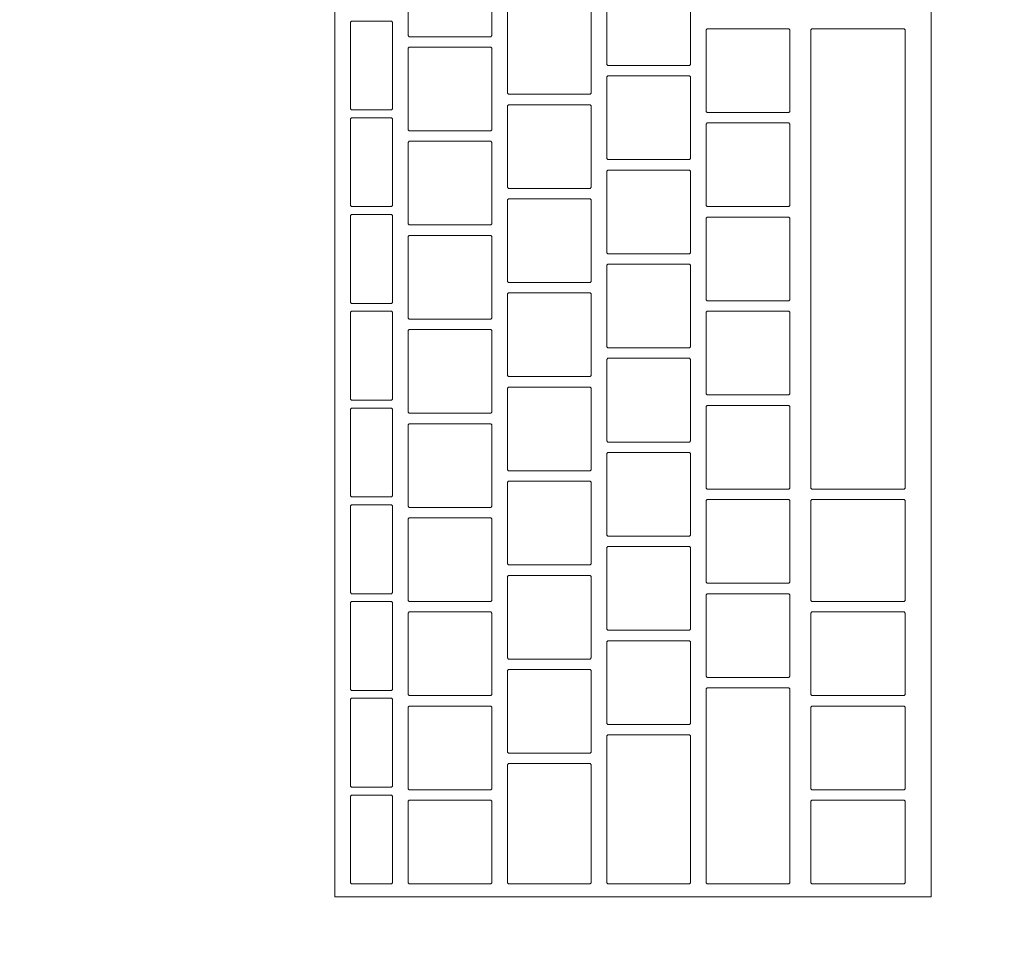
# Model space of a CAD drawing. Header units: metres. Extents: x -4 to 99, y -11 to 17.
# Tile 673 of 747: x 58.535 to 58.723, y 11.818 to 11.995. Entities that reach past the tile are written whole.
import ezdxf

# ---------------------------------------------------------------- set-up
doc = ezdxf.new("R2010")
doc.units = ezdxf.units.M
doc.header["$MEASUREMENT"] = 0
doc.linetypes.add('Wipeout_Contour', pattern=[1, 0, -1])
doc.layers.add('152 - Bemaßung_ Beschriftung.Ausbau', color=7, linetype='Continuous')
doc.layers.add('701 - Einrichtung.Möbel', color=7, linetype='Continuous')
doc.styles.add('ERSTELLTER_STIL_2', font='txt')
doc.dimstyles.new('ERSTELLTER_STIL__1', dxfattribs={"dimtxt": 0.1, "dimasz": 0.0532, "dimexe": 0.18, "dimexo": 0.0625, "dimgap": 0, "dimtad": 1, "dimzin": 0, "dimdsep": 46, "dimtxsty": 'ERSTELLTER_STIL_2', "dimblk": 'ARROWHEAD_2', "dimblk1": 'ARROWHEAD_2', "dimblk2": 'ARROWHEAD_2', "dimcen": 0.09, "dimse1": 1, "dimse2": 1, "dimclrd": 7, "dimclre": 7, "dimclrt": 7, "dimazin": 0, "dimtfac": 1, "dimtdec": 4, "dimtmove": 0, "dimatfit": 3, "dimfxl": 1, "dimtolj": 1, "dimtzin": 0, "dimarcsym": 0})
doc.dimstyles.new('ERSTELLTER_STIL__2', dxfattribs={"dimtxt": 0.1, "dimasz": 0.0532, "dimexe": 0.18, "dimexo": 0.0625, "dimgap": 0, "dimtad": 1, "dimtih": 1, "dimtoh": 1, "dimzin": 0, "dimdsep": 46, "dimtxsty": 'ERSTELLTER_STIL_2', "dimblk": 'ARROWHEAD_2', "dimblk1": 'ARROWHEAD_2', "dimblk2": 'ARROWHEAD_2', "dimcen": 0.09, "dimse1": 1, "dimse2": 1, "dimclrd": 7, "dimclre": 7, "dimclrt": 7, "dimazin": 0, "dimtfac": 1, "dimtdec": 4, "dimtmove": 0, "dimatfit": 3, "dimfxl": 1, "dimtolj": 1, "dimtzin": 0, "dimarcsym": 0})

# ---------------------------------------------------------------- blocks, each defined once
blk = doc.blocks.new('*D293')
at = {"layer": '152 - Bemaßung_ Beschriftung.Ausbau', "color": 7, "linetype": 'Continuous', "lineweight": 5}
for p, q in [((58.20502, 15.3025), (58.20502, 15.4075)), ((62.03503, 15.3025), (62.03503, 15.4075)), ((58.22523, 15.39), (58.18482, 15.32)), ((62.05523, 15.39), (62.01482, 15.32)), ((58.20502, 15.355), (62.03503, 15.355))]:
    blk.add_line(p, q, dxfattribs=at)
at = {"layer": '152 - Bemaßung_ Beschriftung.Ausbau', "color": 7, "lineweight": 5, "insert": (59.987, 15.375), "char_height": 0.1, "attachment_point": 7, "style": 'ERSTELLTER_STIL_2'}
blk.add_mtext('\\A1;{\\pql;\\fArial|b0|i0|c0|p38;3,83}', dxfattribs=at)
blk = doc.blocks.new('ARROWHEAD_2')
at = {"color": 0, "linetype": 'Continuous', "lineweight": 0}
for p, q in [((-0.3781, -0.655), (0.3781, 0.655)), ((0, 0), (-1, 0))]:
    blk.add_line(p, q, dxfattribs=at)
blk = doc.blocks.new('*D510')
at = {"layer": '152 - Bemaßung_ Beschriftung.Ausbau', "color": 7, "linetype": 'Continuous', "lineweight": 5}
for p, q in [((63.90003, 13.47521), (63.97003, 13.43479)), ((63.98753, 13.455), (63.88253, 13.455)), ((63.93503, 8.24), (63.93503, 13.455)), ((63.90003, 8.26021), (63.97003, 8.21979)), ((63.98753, 8.24), (63.88253, 8.24))]:
    blk.add_line(p, q, dxfattribs=at)
at = {"layer": '152 - Bemaßung_ Beschriftung.Ausbau', "color": 7, "lineweight": 5, "insert": (63.93443, 10.68943), "char_height": 0.1, "attachment_point": 7, "rotation": 90, "style": 'ERSTELLTER_STIL_2'}
blk.add_mtext('\\A1;{\\pql;\\fArial|b0|i0|c0|p38;5,21\\fArial|b0|i0|c0|p38;\\A1{\\H.66x;\\S5^  ;}}', dxfattribs=at)

msp = doc.modelspace()

# ---------------------------------------------------------------- wipeouts: each hides what was drawn before it
at = {"color": 254, "linetype": 'Wipeout_Contour', "lineweight": 0, "ltscale": 362.286376}
msp.add_wipeout([(58.20502, 10.68998), (60.40503, 10.68998), (60.40503, 11.48998), (59.00502, 11.48998), (59.00502, 12.68998), (58.20502, 12.68998)], dxfattribs=at).dxf.layer = '701 - Einrichtung.Möbel'

# ---------------------------------------------------------------- next in the draw order: wipeouts: each hides what was drawn before it
at = {"color": 254, "linetype": 'Wipeout_Contour', "lineweight": 0, "ltscale": 239.441663}
msp.add_wipeout([(58.70894, 11.82684), (58.70894, 12.08884), (58.59494, 12.08884), (58.59494, 11.82684)], dxfattribs=at).dxf.layer = '701 - Einrichtung.Möbel'

# ---------------------------------------------------------------- next in the draw order: linework, layer by layer
at = {"layer": '701 - Einrichtung.Möbel', "color": 7, "linetype": 'Continuous', "lineweight": 5, "flags": 128}
msp.add_lwpolyline([(58.70894, 11.82684), (58.70894, 12.08884), (58.59494, 12.08884), (58.59494, 11.82684)], close=True, dxfattribs=at)

# ---------------------------------------------------------------- next in the draw order: wipeouts: each hides what was drawn before it
at = {"color": 254, "linetype": 'Wipeout_Contour', "lineweight": 0, "ltscale": 538.027183}
msp.add_wipeout([(58.62494, 11.99934), (58.62494, 12.00714), (58.62474, 12.00734), (58.60914, 12.00734), (58.60894, 12.00714), (58.60894, 11.99154), (58.60914, 11.99134), (58.62474, 11.99134), (58.62494, 11.99154)], dxfattribs=at).dxf.layer = '701 - Einrichtung.Möbel'
at = {"color": 254, "linetype": 'Wipeout_Contour', "lineweight": 0, "ltscale": 538.352289}
msp.add_wipeout([(58.66294, 11.99384), (58.66294, 12.00164), (58.66274, 12.00184), (58.64714, 12.00184), (58.64694, 12.00164), (58.64694, 11.98604), (58.64714, 11.98584), (58.66274, 11.98584), (58.66294, 11.98604)], dxfattribs=at).dxf.layer = '701 - Einrichtung.Möbel'
at = {"color": 254, "linetype": 'Wipeout_Contour', "lineweight": 0, "ltscale": 538.174842}
msp.add_wipeout([(58.64394, 11.98834), (58.64394, 11.99614), (58.64374, 11.99634), (58.62814, 11.99634), (58.62794, 11.99614), (58.62794, 11.98054), (58.62814, 11.98034), (58.64374, 11.98034), (58.64394, 11.98054)], dxfattribs=at).dxf.layer = '701 - Einrichtung.Möbel'
at = {"color": 254, "linetype": 'Wipeout_Contour', "lineweight": 0, "ltscale": 537.866693}
msp.add_wipeout([(58.60594, 11.98584), (58.60594, 11.99414), (58.60574, 11.99434), (58.59814, 11.99434), (58.59794, 11.99414), (58.59794, 11.97754), (58.59814, 11.97734), (58.60574, 11.97734), (58.60594, 11.97754)], dxfattribs=at).dxf.layer = '701 - Einrichtung.Möbel'
at = {"color": 254, "linetype": 'Wipeout_Contour', "lineweight": 0, "ltscale": 538.503582}
msp.add_wipeout([(58.68194, 11.98484), (58.68194, 11.99264), (58.68174, 11.99284), (58.66614, 11.99284), (58.66594, 11.99264), (58.66594, 11.97704), (58.66614, 11.97684), (58.68174, 11.97684), (58.68194, 11.97704)], dxfattribs=at).dxf.layer = '701 - Einrichtung.Möbel'
at = {"color": 254, "linetype": 'Wipeout_Contour', "lineweight": 0, "ltscale": 538.62659}
msp.add_wipeout([(58.70394, 11.94884), (58.70394, 11.99264), (58.70374, 11.99284), (58.68614, 11.99284), (58.68594, 11.99264), (58.68594, 11.90504), (58.68614, 11.90484), (58.70374, 11.90484), (58.70394, 11.90504)], dxfattribs=at).dxf.layer = '701 - Einrichtung.Möbel'
at = {"color": 254, "linetype": 'Wipeout_Contour', "lineweight": 0, "ltscale": 537.994689}
msp.add_wipeout([(58.62494, 11.98134), (58.62494, 11.98914), (58.62474, 11.98934), (58.60914, 11.98934), (58.60894, 11.98914), (58.60894, 11.97354), (58.60914, 11.97334), (58.62474, 11.97334), (58.62494, 11.97354)], dxfattribs=at).dxf.layer = '701 - Einrichtung.Möbel'
at = {"color": 254, "linetype": 'Wipeout_Contour', "lineweight": 0, "ltscale": 538.31983}
msp.add_wipeout([(58.66294, 11.97584), (58.66294, 11.98364), (58.66274, 11.98384), (58.64714, 11.98384), (58.64694, 11.98364), (58.64694, 11.96804), (58.64714, 11.96784), (58.66274, 11.96784), (58.66294, 11.96804)], dxfattribs=at).dxf.layer = '701 - Einrichtung.Möbel'
at = {"color": 254, "linetype": 'Wipeout_Contour', "lineweight": 0, "ltscale": 538.142387}
msp.add_wipeout([(58.64394, 11.97034), (58.64394, 11.97814), (58.64374, 11.97834), (58.62814, 11.97834), (58.62794, 11.97814), (58.62794, 11.96254), (58.62814, 11.96234), (58.64374, 11.96234), (58.64394, 11.96254)], dxfattribs=at).dxf.layer = '701 - Einrichtung.Möbel'
at = {"color": 254, "linetype": 'Wipeout_Contour', "lineweight": 0, "ltscale": 537.833325}
msp.add_wipeout([(58.60594, 11.96734), (58.60594, 11.97564), (58.60574, 11.97584), (58.59814, 11.97584), (58.59794, 11.97564), (58.59794, 11.95904), (58.59814, 11.95884), (58.60574, 11.95884), (58.60594, 11.95904)], dxfattribs=at).dxf.layer = '701 - Einrichtung.Möbel'
at = {"color": 254, "linetype": 'Wipeout_Contour', "lineweight": 0, "ltscale": 538.471156}
msp.add_wipeout([(58.68194, 11.96684), (58.68194, 11.97464), (58.68174, 11.97484), (58.66614, 11.97484), (58.66594, 11.97464), (58.66594, 11.95904), (58.66614, 11.95884), (58.68174, 11.95884), (58.68194, 11.95904)], dxfattribs=at).dxf.layer = '701 - Einrichtung.Möbel'
at = {"color": 254, "linetype": 'Wipeout_Contour', "lineweight": 0, "ltscale": 537.962243}
msp.add_wipeout([(58.62494, 11.96334), (58.62494, 11.97114), (58.62474, 11.97134), (58.60914, 11.97134), (58.60894, 11.97114), (58.60894, 11.95554), (58.60914, 11.95534), (58.62474, 11.95534), (58.62494, 11.95554)], dxfattribs=at).dxf.layer = '701 - Einrichtung.Möbel'
at = {"color": 254, "linetype": 'Wipeout_Contour', "lineweight": 0, "ltscale": 538.287418}
msp.add_wipeout([(58.66294, 11.95784), (58.66294, 11.96564), (58.66274, 11.96584), (58.64714, 11.96584), (58.64694, 11.96564), (58.64694, 11.95004), (58.64714, 11.94984), (58.66274, 11.94984), (58.66294, 11.95004)], dxfattribs=at).dxf.layer = '701 - Einrichtung.Möbel'
at = {"color": 254, "linetype": 'Wipeout_Contour', "lineweight": 0, "ltscale": 538.109979}
msp.add_wipeout([(58.64394, 11.95234), (58.64394, 11.96014), (58.64374, 11.96034), (58.62814, 11.96034), (58.62794, 11.96014), (58.62794, 11.94454), (58.62814, 11.94434), (58.64374, 11.94434), (58.64394, 11.94454)], dxfattribs=at).dxf.layer = '701 - Einrichtung.Möbel'
at = {"color": 254, "linetype": 'Wipeout_Contour', "lineweight": 0, "ltscale": 537.800007}
msp.add_wipeout([(58.60594, 11.94884), (58.60594, 11.95714), (58.60574, 11.95734), (58.59814, 11.95734), (58.59794, 11.95714), (58.59794, 11.94054), (58.59814, 11.94034), (58.60574, 11.94034), (58.60594, 11.94054)], dxfattribs=at).dxf.layer = '701 - Einrichtung.Möbel'
at = {"color": 254, "linetype": 'Wipeout_Contour', "lineweight": 0, "ltscale": 538.438777}
msp.add_wipeout([(58.68194, 11.94884), (58.68194, 11.95664), (58.68174, 11.95684), (58.66614, 11.95684), (58.66594, 11.95664), (58.66594, 11.94104), (58.66614, 11.94084), (58.68174, 11.94084), (58.68194, 11.94104)], dxfattribs=at).dxf.layer = '701 - Einrichtung.Möbel'
at = {"color": 254, "linetype": 'Wipeout_Contour', "lineweight": 0, "ltscale": 537.929843}
msp.add_wipeout([(58.62494, 11.94534), (58.62494, 11.95314), (58.62474, 11.95334), (58.60914, 11.95334), (58.60894, 11.95314), (58.60894, 11.93754), (58.60914, 11.93734), (58.62474, 11.93734), (58.62494, 11.93754)], dxfattribs=at).dxf.layer = '701 - Einrichtung.Möbel'
at = {"color": 254, "linetype": 'Wipeout_Contour', "lineweight": 0, "ltscale": 538.255052}
msp.add_wipeout([(58.66294, 11.93984), (58.66294, 11.94764), (58.66274, 11.94784), (58.64714, 11.94784), (58.64694, 11.94764), (58.64694, 11.93204), (58.64714, 11.93184), (58.66274, 11.93184), (58.66294, 11.93204)], dxfattribs=at).dxf.layer = '701 - Einrichtung.Möbel'
at = {"color": 254, "linetype": 'Wipeout_Contour', "lineweight": 0, "ltscale": 538.077618}
msp.add_wipeout([(58.64394, 11.93434), (58.64394, 11.94214), (58.64374, 11.94234), (58.62814, 11.94234), (58.62794, 11.94214), (58.62794, 11.92654), (58.62814, 11.92634), (58.64374, 11.92634), (58.64394, 11.92654)], dxfattribs=at).dxf.layer = '701 - Einrichtung.Möbel'
at = {"color": 254, "linetype": 'Wipeout_Contour', "lineweight": 0, "ltscale": 537.766738}
msp.add_wipeout([(58.60594, 11.93034), (58.60594, 11.93864), (58.60574, 11.93884), (58.59814, 11.93884), (58.59794, 11.93864), (58.59794, 11.92204), (58.59814, 11.92184), (58.60574, 11.92184), (58.60594, 11.92204)], dxfattribs=at).dxf.layer = '701 - Einrichtung.Möbel'
at = {"color": 254, "linetype": 'Wipeout_Contour', "lineweight": 0, "ltscale": 538.406445}
msp.add_wipeout([(58.68194, 11.93084), (58.68194, 11.93864), (58.68174, 11.93884), (58.66614, 11.93884), (58.66594, 11.93864), (58.66594, 11.92304), (58.66614, 11.92284), (58.68174, 11.92284), (58.68194, 11.92304)], dxfattribs=at).dxf.layer = '701 - Einrichtung.Möbel'
at = {"color": 254, "linetype": 'Wipeout_Contour', "lineweight": 0, "ltscale": 537.89749}
msp.add_wipeout([(58.62494, 11.92734), (58.62494, 11.93514), (58.62474, 11.93534), (58.60914, 11.93534), (58.60894, 11.93514), (58.60894, 11.91954), (58.60914, 11.91934), (58.62474, 11.91934), (58.62494, 11.91954)], dxfattribs=at).dxf.layer = '701 - Einrichtung.Möbel'
at = {"color": 254, "linetype": 'Wipeout_Contour', "lineweight": 0, "ltscale": 538.222733}
msp.add_wipeout([(58.66294, 11.92184), (58.66294, 11.92964), (58.66274, 11.92984), (58.64714, 11.92984), (58.64694, 11.92964), (58.64694, 11.91404), (58.64714, 11.91384), (58.66274, 11.91384), (58.66294, 11.91404)], dxfattribs=at).dxf.layer = '701 - Einrichtung.Möbel'
at = {"color": 254, "linetype": 'Wipeout_Contour', "lineweight": 0, "ltscale": 538.045303}
msp.add_wipeout([(58.64394, 11.91634), (58.64394, 11.92414), (58.64374, 11.92434), (58.62814, 11.92434), (58.62794, 11.92414), (58.62794, 11.90854), (58.62814, 11.90834), (58.64374, 11.90834), (58.64394, 11.90854)], dxfattribs=at).dxf.layer = '701 - Einrichtung.Möbel'
at = {"color": 254, "linetype": 'Wipeout_Contour', "lineweight": 0, "ltscale": 538.37416}
msp.add_wipeout([(58.68194, 11.91284), (58.68194, 11.92064), (58.68174, 11.92084), (58.66614, 11.92084), (58.66594, 11.92064), (58.66594, 11.90504), (58.66614, 11.90484), (58.68174, 11.90484), (58.68194, 11.90504)], dxfattribs=at).dxf.layer = '701 - Einrichtung.Möbel'
at = {"color": 254, "linetype": 'Wipeout_Contour', "lineweight": 0, "ltscale": 537.733518}
msp.add_wipeout([(58.60594, 11.91184), (58.60594, 11.92014), (58.60574, 11.92034), (58.59814, 11.92034), (58.59794, 11.92014), (58.59794, 11.90354), (58.59814, 11.90334), (58.60574, 11.90334), (58.60594, 11.90354)], dxfattribs=at).dxf.layer = '701 - Einrichtung.Möbel'
at = {"color": 254, "linetype": 'Wipeout_Contour', "lineweight": 0, "ltscale": 537.865183}
msp.add_wipeout([(58.62494, 11.90934), (58.62494, 11.91714), (58.62474, 11.91734), (58.60914, 11.91734), (58.60894, 11.91714), (58.60894, 11.90154), (58.60914, 11.90134), (58.62474, 11.90134), (58.62494, 11.90154)], dxfattribs=at).dxf.layer = '701 - Einrichtung.Möbel'
at = {"color": 254, "linetype": 'Wipeout_Contour', "lineweight": 0, "ltscale": 538.190462}
msp.add_wipeout([(58.66294, 11.90384), (58.66294, 11.91164), (58.66274, 11.91184), (58.64714, 11.91184), (58.64694, 11.91164), (58.64694, 11.89604), (58.64714, 11.89584), (58.66274, 11.89584), (58.66294, 11.89604)], dxfattribs=at).dxf.layer = '701 - Einrichtung.Möbel'
at = {"color": 254, "linetype": 'Wipeout_Contour', "lineweight": 0, "ltscale": 538.013036}
msp.add_wipeout([(58.64394, 11.89834), (58.64394, 11.90614), (58.64374, 11.90634), (58.62814, 11.90634), (58.62794, 11.90614), (58.62794, 11.89054), (58.62814, 11.89034), (58.64374, 11.89034), (58.64394, 11.89054)], dxfattribs=at).dxf.layer = '701 - Einrichtung.Möbel'
at = {"color": 254, "linetype": 'Wipeout_Contour', "lineweight": 0, "ltscale": 538.341922}
msp.add_wipeout([(58.68194, 11.89484), (58.68194, 11.90264), (58.68174, 11.90284), (58.66614, 11.90284), (58.66594, 11.90264), (58.66594, 11.88704), (58.66614, 11.88684), (58.68174, 11.88684), (58.68194, 11.88704)], dxfattribs=at).dxf.layer = '701 - Einrichtung.Möbel'
at = {"color": 254, "linetype": 'Wipeout_Contour', "lineweight": 0, "ltscale": 538.525117}
msp.add_wipeout([(58.70394, 11.89309), (58.70394, 11.90264), (58.70374, 11.90284), (58.68614, 11.90284), (58.68594, 11.90264), (58.68594, 11.88354), (58.68614, 11.88334), (58.70374, 11.88334), (58.70394, 11.88354)], dxfattribs=at).dxf.layer = '701 - Einrichtung.Möbel'
at = {"color": 254, "linetype": 'Wipeout_Contour', "lineweight": 0, "ltscale": 537.700348}
msp.add_wipeout([(58.60594, 11.89334), (58.60594, 11.90164), (58.60574, 11.90184), (58.59814, 11.90184), (58.59794, 11.90164), (58.59794, 11.88504), (58.59814, 11.88484), (58.60574, 11.88484), (58.60594, 11.88504)], dxfattribs=at).dxf.layer = '701 - Einrichtung.Möbel'
at = {"color": 254, "linetype": 'Wipeout_Contour', "lineweight": 0, "ltscale": 537.832924}
msp.add_wipeout([(58.62494, 11.89134), (58.62494, 11.89914), (58.62474, 11.89934), (58.60914, 11.89934), (58.60894, 11.89914), (58.60894, 11.88354), (58.60914, 11.88334), (58.62474, 11.88334), (58.62494, 11.88354)], dxfattribs=at).dxf.layer = '701 - Einrichtung.Möbel'
at = {"color": 254, "linetype": 'Wipeout_Contour', "lineweight": 0, "ltscale": 538.158237}
msp.add_wipeout([(58.66294, 11.88584), (58.66294, 11.89364), (58.66274, 11.89384), (58.64714, 11.89384), (58.64694, 11.89364), (58.64694, 11.87804), (58.64714, 11.87784), (58.66274, 11.87784), (58.66294, 11.87804)], dxfattribs=at).dxf.layer = '701 - Einrichtung.Möbel'
at = {"color": 254, "linetype": 'Wipeout_Contour', "lineweight": 0, "ltscale": 537.980815}
msp.add_wipeout([(58.64394, 11.88034), (58.64394, 11.88814), (58.64374, 11.88834), (58.62814, 11.88834), (58.62794, 11.88814), (58.62794, 11.87254), (58.62814, 11.87234), (58.64374, 11.87234), (58.64394, 11.87254)], dxfattribs=at).dxf.layer = '701 - Einrichtung.Möbel'
at = {"color": 254, "linetype": 'Wipeout_Contour', "lineweight": 0, "ltscale": 537.667228}
msp.add_wipeout([(58.60594, 11.87484), (58.60594, 11.88314), (58.60574, 11.88334), (58.59814, 11.88334), (58.59794, 11.88314), (58.59794, 11.86654), (58.59814, 11.86634), (58.60574, 11.86634), (58.60594, 11.86654)], dxfattribs=at).dxf.layer = '701 - Einrichtung.Möbel'
at = {"color": 254, "linetype": 'Wipeout_Contour', "lineweight": 0, "ltscale": 538.30973}
msp.add_wipeout([(58.68194, 11.87684), (58.68194, 11.88464), (58.68174, 11.88484), (58.66614, 11.88484), (58.66594, 11.88464), (58.66594, 11.86904), (58.66614, 11.86884), (58.68174, 11.86884), (58.68194, 11.86904)], dxfattribs=at).dxf.layer = '701 - Einrichtung.Möbel'
at = {"color": 254, "linetype": 'Wipeout_Contour', "lineweight": 0, "ltscale": 537.800711}
msp.add_wipeout([(58.62494, 11.87334), (58.62494, 11.88114), (58.62474, 11.88134), (58.60914, 11.88134), (58.60894, 11.88114), (58.60894, 11.86554), (58.60914, 11.86534), (58.62474, 11.86534), (58.62494, 11.86554)], dxfattribs=at).dxf.layer = '701 - Einrichtung.Möbel'
at = {"color": 254, "linetype": 'Wipeout_Contour', "lineweight": 0, "ltscale": 538.489684}
msp.add_wipeout([(58.70394, 11.87334), (58.70394, 11.88114), (58.70374, 11.88134), (58.68614, 11.88134), (58.68594, 11.88114), (58.68594, 11.86554), (58.68614, 11.86534), (58.70374, 11.86534), (58.70394, 11.86554)], dxfattribs=at).dxf.layer = '701 - Einrichtung.Möbel'
at = {"color": 254, "linetype": 'Wipeout_Contour', "lineweight": 0, "ltscale": 538.126058}
msp.add_wipeout([(58.66294, 11.86784), (58.66294, 11.87564), (58.66274, 11.87584), (58.64714, 11.87584), (58.64694, 11.87564), (58.64694, 11.86004), (58.64714, 11.85984), (58.66274, 11.85984), (58.66294, 11.86004)], dxfattribs=at).dxf.layer = '701 - Einrichtung.Möbel'
at = {"color": 254, "linetype": 'Wipeout_Contour', "lineweight": 0, "ltscale": 537.948641}
msp.add_wipeout([(58.64394, 11.86234), (58.64394, 11.87014), (58.64374, 11.87034), (58.62814, 11.87034), (58.62794, 11.87014), (58.62794, 11.85454), (58.62814, 11.85434), (58.64374, 11.85434), (58.64394, 11.85454)], dxfattribs=at).dxf.layer = '701 - Einrichtung.Möbel'
at = {"color": 254, "linetype": 'Wipeout_Contour', "lineweight": 0, "ltscale": 538.259017}
msp.add_wipeout([(58.68194, 11.84809), (58.68194, 11.86664), (58.68174, 11.86684), (58.66614, 11.86684), (58.66594, 11.86664), (58.66594, 11.82954), (58.66614, 11.82934), (58.68174, 11.82934), (58.68194, 11.82954)], dxfattribs=at).dxf.layer = '701 - Einrichtung.Möbel'
at = {"color": 254, "linetype": 'Wipeout_Contour', "lineweight": 0, "ltscale": 537.634157}
msp.add_wipeout([(58.60594, 11.85634), (58.60594, 11.86464), (58.60574, 11.86484), (58.59814, 11.86484), (58.59794, 11.86464), (58.59794, 11.84804), (58.59814, 11.84784), (58.60574, 11.84784), (58.60594, 11.84804)], dxfattribs=at).dxf.layer = '701 - Einrichtung.Möbel'
at = {"color": 254, "linetype": 'Wipeout_Contour', "lineweight": 0, "ltscale": 537.768546}
msp.add_wipeout([(58.62494, 11.85534), (58.62494, 11.86314), (58.62474, 11.86334), (58.60914, 11.86334), (58.60894, 11.86314), (58.60894, 11.84754), (58.60914, 11.84734), (58.62474, 11.84734), (58.62494, 11.84754)], dxfattribs=at).dxf.layer = '701 - Einrichtung.Möbel'
at = {"color": 254, "linetype": 'Wipeout_Contour', "lineweight": 0, "ltscale": 538.457559}
msp.add_wipeout([(58.70394, 11.85534), (58.70394, 11.86314), (58.70374, 11.86334), (58.68614, 11.86334), (58.68594, 11.86314), (58.68594, 11.84754), (58.68614, 11.84734), (58.70374, 11.84734), (58.70394, 11.84754)], dxfattribs=at).dxf.layer = '701 - Einrichtung.Möbel'
at = {"color": 254, "linetype": 'Wipeout_Contour', "lineweight": 0, "ltscale": 538.083173}
msp.add_wipeout([(58.66294, 11.84359), (58.66294, 11.85764), (58.66274, 11.85784), (58.64714, 11.85784), (58.64694, 11.85764), (58.64694, 11.82954), (58.64714, 11.82934), (58.66274, 11.82934), (58.66294, 11.82954)], dxfattribs=at).dxf.layer = '701 - Einrichtung.Möbel'
at = {"color": 254, "linetype": 'Wipeout_Contour', "lineweight": 0, "ltscale": 537.910515}
msp.add_wipeout([(58.64394, 11.84084), (58.64394, 11.85214), (58.64374, 11.85234), (58.62814, 11.85234), (58.62794, 11.85214), (58.62794, 11.82954), (58.62814, 11.82934), (58.64374, 11.82934), (58.64394, 11.82954)], dxfattribs=at).dxf.layer = '701 - Einrichtung.Möbel'
at = {"color": 254, "linetype": 'Wipeout_Contour', "lineweight": 0, "ltscale": 537.601136}
msp.add_wipeout([(58.60594, 11.83784), (58.60594, 11.84614), (58.60574, 11.84634), (58.59814, 11.84634), (58.59794, 11.84614), (58.59794, 11.82954), (58.59814, 11.82934), (58.60574, 11.82934), (58.60594, 11.82954)], dxfattribs=at).dxf.layer = '701 - Einrichtung.Möbel'
at = {"color": 254, "linetype": 'Wipeout_Contour', "lineweight": 0, "ltscale": 537.736427}
msp.add_wipeout([(58.62494, 11.83734), (58.62494, 11.84514), (58.62474, 11.84534), (58.60914, 11.84534), (58.60894, 11.84514), (58.60894, 11.82954), (58.60914, 11.82934), (58.62474, 11.82934), (58.62494, 11.82954)], dxfattribs=at).dxf.layer = '701 - Einrichtung.Möbel'
at = {"color": 254, "linetype": 'Wipeout_Contour', "lineweight": 0, "ltscale": 538.425482}
msp.add_wipeout([(58.70394, 11.83734), (58.70394, 11.84514), (58.70374, 11.84534), (58.68614, 11.84534), (58.68594, 11.84514), (58.68594, 11.82954), (58.68614, 11.82934), (58.70374, 11.82934), (58.70394, 11.82954)], dxfattribs=at).dxf.layer = '701 - Einrichtung.Möbel'

# ---------------------------------------------------------------- next in the draw order: linework, layer by layer
at = {"layer": '701 - Einrichtung.Möbel', "color": 7, "linetype": 'Continuous', "lineweight": 5, "flags": 128}
for points in [[(58.62494, 11.99934), (58.62494, 12.00714), (58.62474, 12.00734), (58.60914, 12.00734), (58.60894, 12.00714), (58.60894, 11.99154), (58.60914, 11.99134), (58.62474, 11.99134), (58.62494, 11.99154)], [(58.66294, 11.99384), (58.66294, 12.00164), (58.66274, 12.00184), (58.64714, 12.00184), (58.64694, 12.00164), (58.64694, 11.98604), (58.64714, 11.98584), (58.66274, 11.98584), (58.66294, 11.98604)], [(58.64394, 11.98834), (58.64394, 11.99614), (58.64374, 11.99634), (58.62814, 11.99634), (58.62794, 11.99614), (58.62794, 11.98054), (58.62814, 11.98034), (58.64374, 11.98034), (58.64394, 11.98054)], [(58.60594, 11.98584), (58.60594, 11.99414), (58.60574, 11.99434), (58.59814, 11.99434), (58.59794, 11.99414), (58.59794, 11.97754), (58.59814, 11.97734), (58.60574, 11.97734), (58.60594, 11.97754)], [(58.68194, 11.98484), (58.68194, 11.99264), (58.68174, 11.99284), (58.66614, 11.99284), (58.66594, 11.99264), (58.66594, 11.97704), (58.66614, 11.97684), (58.68174, 11.97684), (58.68194, 11.97704)], [(58.70394, 11.94884), (58.70394, 11.99264), (58.70374, 11.99284), (58.68614, 11.99284), (58.68594, 11.99264), (58.68594, 11.90504), (58.68614, 11.90484), (58.70374, 11.90484), (58.70394, 11.90504)], [(58.62494, 11.98134), (58.62494, 11.98914), (58.62474, 11.98934), (58.60914, 11.98934), (58.60894, 11.98914), (58.60894, 11.97354), (58.60914, 11.97334), (58.62474, 11.97334), (58.62494, 11.97354)], [(58.66294, 11.97584), (58.66294, 11.98364), (58.66274, 11.98384), (58.64714, 11.98384), (58.64694, 11.98364), (58.64694, 11.96804), (58.64714, 11.96784), (58.66274, 11.96784), (58.66294, 11.96804)], [(58.64394, 11.97034), (58.64394, 11.97814), (58.64374, 11.97834), (58.62814, 11.97834), (58.62794, 11.97814), (58.62794, 11.96254), (58.62814, 11.96234), (58.64374, 11.96234), (58.64394, 11.96254)], [(58.60594, 11.96734), (58.60594, 11.97564), (58.60574, 11.97584), (58.59814, 11.97584), (58.59794, 11.97564), (58.59794, 11.95904), (58.59814, 11.95884), (58.60574, 11.95884), (58.60594, 11.95904)], [(58.68194, 11.96684), (58.68194, 11.97464), (58.68174, 11.97484), (58.66614, 11.97484), (58.66594, 11.97464), (58.66594, 11.95904), (58.66614, 11.95884), (58.68174, 11.95884), (58.68194, 11.95904)], [(58.62494, 11.96334), (58.62494, 11.97114), (58.62474, 11.97134), (58.60914, 11.97134), (58.60894, 11.97114), (58.60894, 11.95554), (58.60914, 11.95534), (58.62474, 11.95534), (58.62494, 11.95554)], [(58.66294, 11.95784), (58.66294, 11.96564), (58.66274, 11.96584), (58.64714, 11.96584), (58.64694, 11.96564), (58.64694, 11.95004), (58.64714, 11.94984), (58.66274, 11.94984), (58.66294, 11.95004)], [(58.64394, 11.95234), (58.64394, 11.96014), (58.64374, 11.96034), (58.62814, 11.96034), (58.62794, 11.96014), (58.62794, 11.94454), (58.62814, 11.94434), (58.64374, 11.94434), (58.64394, 11.94454)], [(58.60594, 11.94884), (58.60594, 11.95714), (58.60574, 11.95734), (58.59814, 11.95734), (58.59794, 11.95714), (58.59794, 11.94054), (58.59814, 11.94034), (58.60574, 11.94034), (58.60594, 11.94054)], [(58.68194, 11.94884), (58.68194, 11.95664), (58.68174, 11.95684), (58.66614, 11.95684), (58.66594, 11.95664), (58.66594, 11.94104), (58.66614, 11.94084), (58.68174, 11.94084), (58.68194, 11.94104)], [(58.62494, 11.94534), (58.62494, 11.95314), (58.62474, 11.95334), (58.60914, 11.95334), (58.60894, 11.95314), (58.60894, 11.93754), (58.60914, 11.93734), (58.62474, 11.93734), (58.62494, 11.93754)], [(58.66294, 11.93984), (58.66294, 11.94764), (58.66274, 11.94784), (58.64714, 11.94784), (58.64694, 11.94764), (58.64694, 11.93204), (58.64714, 11.93184), (58.66274, 11.93184), (58.66294, 11.93204)], [(58.64394, 11.93434), (58.64394, 11.94214), (58.64374, 11.94234), (58.62814, 11.94234), (58.62794, 11.94214), (58.62794, 11.92654), (58.62814, 11.92634), (58.64374, 11.92634), (58.64394, 11.92654)], [(58.60594, 11.93034), (58.60594, 11.93864), (58.60574, 11.93884), (58.59814, 11.93884), (58.59794, 11.93864), (58.59794, 11.92204), (58.59814, 11.92184), (58.60574, 11.92184), (58.60594, 11.92204)], [(58.68194, 11.93084), (58.68194, 11.93864), (58.68174, 11.93884), (58.66614, 11.93884), (58.66594, 11.93864), (58.66594, 11.92304), (58.66614, 11.92284), (58.68174, 11.92284), (58.68194, 11.92304)], [(58.62494, 11.92734), (58.62494, 11.93514), (58.62474, 11.93534), (58.60914, 11.93534), (58.60894, 11.93514), (58.60894, 11.91954), (58.60914, 11.91934), (58.62474, 11.91934), (58.62494, 11.91954)], [(58.66294, 11.92184), (58.66294, 11.92964), (58.66274, 11.92984), (58.64714, 11.92984), (58.64694, 11.92964), (58.64694, 11.91404), (58.64714, 11.91384), (58.66274, 11.91384), (58.66294, 11.91404)], [(58.64394, 11.91634), (58.64394, 11.92414), (58.64374, 11.92434), (58.62814, 11.92434), (58.62794, 11.92414), (58.62794, 11.90854), (58.62814, 11.90834), (58.64374, 11.90834), (58.64394, 11.90854)], [(58.68194, 11.91284), (58.68194, 11.92064), (58.68174, 11.92084), (58.66614, 11.92084), (58.66594, 11.92064), (58.66594, 11.90504), (58.66614, 11.90484), (58.68174, 11.90484), (58.68194, 11.90504)], [(58.60594, 11.91184), (58.60594, 11.92014), (58.60574, 11.92034), (58.59814, 11.92034), (58.59794, 11.92014), (58.59794, 11.90354), (58.59814, 11.90334), (58.60574, 11.90334), (58.60594, 11.90354)], [(58.62494, 11.90934), (58.62494, 11.91714), (58.62474, 11.91734), (58.60914, 11.91734), (58.60894, 11.91714), (58.60894, 11.90154), (58.60914, 11.90134), (58.62474, 11.90134), (58.62494, 11.90154)], [(58.66294, 11.90384), (58.66294, 11.91164), (58.66274, 11.91184), (58.64714, 11.91184), (58.64694, 11.91164), (58.64694, 11.89604), (58.64714, 11.89584), (58.66274, 11.89584), (58.66294, 11.89604)], [(58.64394, 11.89834), (58.64394, 11.90614), (58.64374, 11.90634), (58.62814, 11.90634), (58.62794, 11.90614), (58.62794, 11.89054), (58.62814, 11.89034), (58.64374, 11.89034), (58.64394, 11.89054)], [(58.68194, 11.89484), (58.68194, 11.90264), (58.68174, 11.90284), (58.66614, 11.90284), (58.66594, 11.90264), (58.66594, 11.88704), (58.66614, 11.88684), (58.68174, 11.88684), (58.68194, 11.88704)], [(58.70394, 11.89309), (58.70394, 11.90264), (58.70374, 11.90284), (58.68614, 11.90284), (58.68594, 11.90264), (58.68594, 11.88354), (58.68614, 11.88334), (58.70374, 11.88334), (58.70394, 11.88354)], [(58.60594, 11.89334), (58.60594, 11.90164), (58.60574, 11.90184), (58.59814, 11.90184), (58.59794, 11.90164), (58.59794, 11.88504), (58.59814, 11.88484), (58.60574, 11.88484), (58.60594, 11.88504)], [(58.62494, 11.89134), (58.62494, 11.89914), (58.62474, 11.89934), (58.60914, 11.89934), (58.60894, 11.89914), (58.60894, 11.88354), (58.60914, 11.88334), (58.62474, 11.88334), (58.62494, 11.88354)], [(58.66294, 11.88584), (58.66294, 11.89364), (58.66274, 11.89384), (58.64714, 11.89384), (58.64694, 11.89364), (58.64694, 11.87804), (58.64714, 11.87784), (58.66274, 11.87784), (58.66294, 11.87804)], [(58.64394, 11.88034), (58.64394, 11.88814), (58.64374, 11.88834), (58.62814, 11.88834), (58.62794, 11.88814), (58.62794, 11.87254), (58.62814, 11.87234), (58.64374, 11.87234), (58.64394, 11.87254)], [(58.60594, 11.87484), (58.60594, 11.88314), (58.60574, 11.88334), (58.59814, 11.88334), (58.59794, 11.88314), (58.59794, 11.86654), (58.59814, 11.86634), (58.60574, 11.86634), (58.60594, 11.86654)], [(58.68194, 11.87684), (58.68194, 11.88464), (58.68174, 11.88484), (58.66614, 11.88484), (58.66594, 11.88464), (58.66594, 11.86904), (58.66614, 11.86884), (58.68174, 11.86884), (58.68194, 11.86904)], [(58.62494, 11.87334), (58.62494, 11.88114), (58.62474, 11.88134), (58.60914, 11.88134), (58.60894, 11.88114), (58.60894, 11.86554), (58.60914, 11.86534), (58.62474, 11.86534), (58.62494, 11.86554)], [(58.70394, 11.87334), (58.70394, 11.88114), (58.70374, 11.88134), (58.68614, 11.88134), (58.68594, 11.88114), (58.68594, 11.86554), (58.68614, 11.86534), (58.70374, 11.86534), (58.70394, 11.86554)], [(58.66294, 11.86784), (58.66294, 11.87564), (58.66274, 11.87584), (58.64714, 11.87584), (58.64694, 11.87564), (58.64694, 11.86004), (58.64714, 11.85984), (58.66274, 11.85984), (58.66294, 11.86004)], [(58.64394, 11.86234), (58.64394, 11.87014), (58.64374, 11.87034), (58.62814, 11.87034), (58.62794, 11.87014), (58.62794, 11.85454), (58.62814, 11.85434), (58.64374, 11.85434), (58.64394, 11.85454)], [(58.68194, 11.84809), (58.68194, 11.86664), (58.68174, 11.86684), (58.66614, 11.86684), (58.66594, 11.86664), (58.66594, 11.82954), (58.66614, 11.82934), (58.68174, 11.82934), (58.68194, 11.82954)], [(58.60594, 11.85634), (58.60594, 11.86464), (58.60574, 11.86484), (58.59814, 11.86484), (58.59794, 11.86464), (58.59794, 11.84804), (58.59814, 11.84784), (58.60574, 11.84784), (58.60594, 11.84804)], [(58.62494, 11.85534), (58.62494, 11.86314), (58.62474, 11.86334), (58.60914, 11.86334), (58.60894, 11.86314), (58.60894, 11.84754), (58.60914, 11.84734), (58.62474, 11.84734), (58.62494, 11.84754)], [(58.70394, 11.85534), (58.70394, 11.86314), (58.70374, 11.86334), (58.68614, 11.86334), (58.68594, 11.86314), (58.68594, 11.84754), (58.68614, 11.84734), (58.70374, 11.84734), (58.70394, 11.84754)], [(58.66294, 11.84359), (58.66294, 11.85764), (58.66274, 11.85784), (58.64714, 11.85784), (58.64694, 11.85764), (58.64694, 11.82954), (58.64714, 11.82934), (58.66274, 11.82934), (58.66294, 11.82954)], [(58.64394, 11.84084), (58.64394, 11.85214), (58.64374, 11.85234), (58.62814, 11.85234), (58.62794, 11.85214), (58.62794, 11.82954), (58.62814, 11.82934), (58.64374, 11.82934), (58.64394, 11.82954)], [(58.60594, 11.83784), (58.60594, 11.84614), (58.60574, 11.84634), (58.59814, 11.84634), (58.59794, 11.84614), (58.59794, 11.82954), (58.59814, 11.82934), (58.60574, 11.82934), (58.60594, 11.82954)], [(58.62494, 11.83734), (58.62494, 11.84514), (58.62474, 11.84534), (58.60914, 11.84534), (58.60894, 11.84514), (58.60894, 11.82954), (58.60914, 11.82934), (58.62474, 11.82934), (58.62494, 11.82954)], [(58.70394, 11.83734), (58.70394, 11.84514), (58.70374, 11.84534), (58.68614, 11.84534), (58.68594, 11.84514), (58.68594, 11.82954), (58.68614, 11.82934), (58.70374, 11.82934), (58.70394, 11.82954)]]:
    msp.add_lwpolyline(points, close=True, dxfattribs=at)

# ---------------------------------------------------------------- next in the draw order: dimensions: what is measured, and where the dimension line sits
at = {"layer": '152 - Bemaßung_ Beschriftung.Ausbau', "color": 7, "linetype": 'Continuous', "lineweight": 5}
dim = msp.add_linear_dim(base=(62.03503, 15.355), p1=(58.20502, 10.61999), p2=(62.03503, 13.455), dimstyle='ERSTELLTER_STIL__2', dxfattribs=at)
dim.commit()
dim.dimension.update_dxf_attribs({"geometry": '*D293', "text_midpoint": (60.11688, 15.425), "dimtype": 160})
dim = msp.add_linear_dim(base=(63.935025, 13.455), p1=(58.1299889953, 8.24), p2=(62.035025, 13.455), angle=90, dimstyle='ERSTELLTER_STIL__1', dxfattribs=at)
dim.commit()
dim.dimension.update_dxf_attribs({"geometry": '*D510', "text_midpoint": (63.8650249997, 10.9543704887), "dimtype": 160, "text_rotation": 90})

doc.saveas('drawing.dxf')
